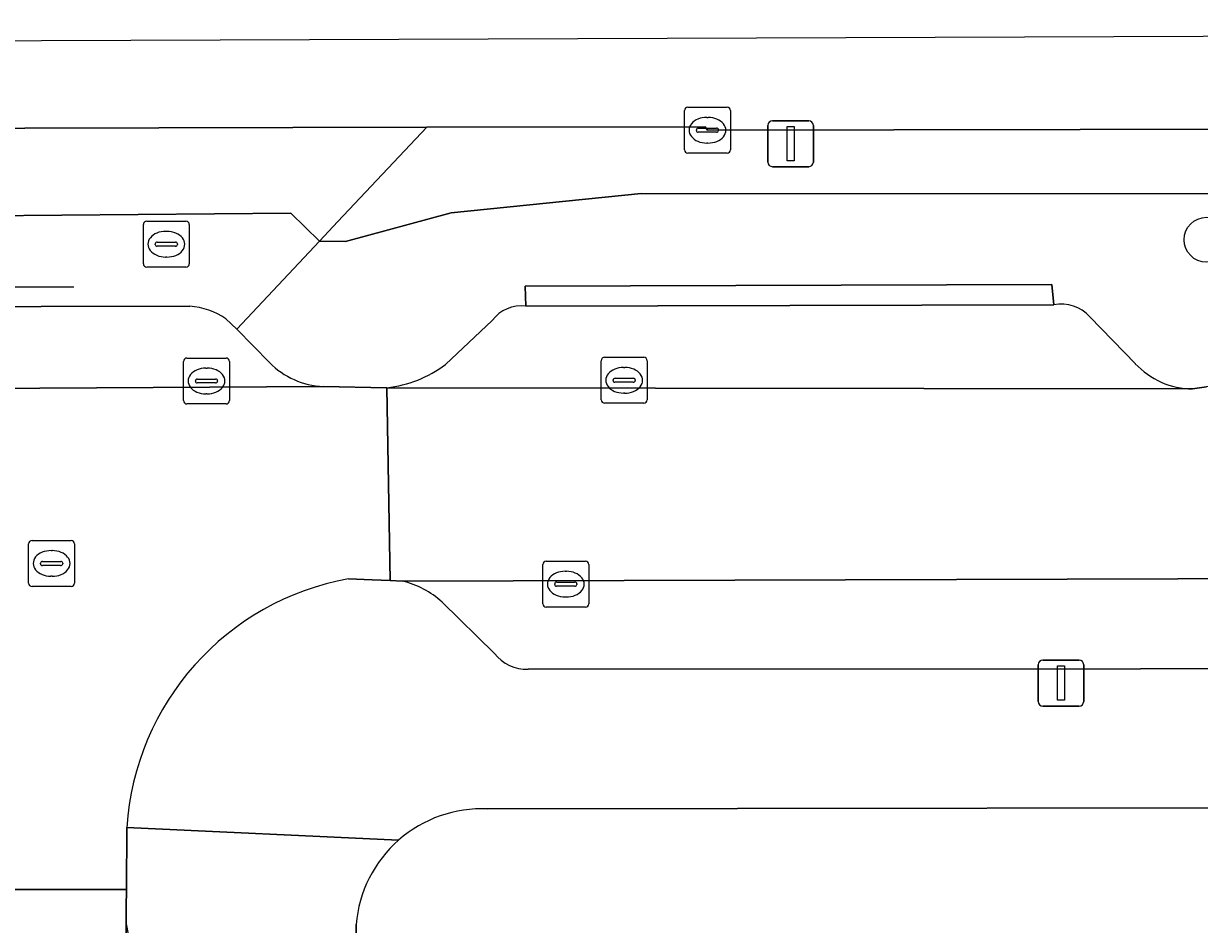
# Model space of a CAD drawing. Extents: x 160732 to 162107, y 387428 to 388479.
# Drawn here: x 161158.48 to 161184.1, y 388322.76 to 388342.37 of the extents above; entities that cross this region are included whole.
import ezdxf

# ---------------------------------------------------------------- set-up
doc = ezdxf.new("R2010")
doc.units = 0
for name, color, linetype in [('IMGEO_Berm_groen', 7, 'Continuous'), ('IMGEO_Boom', 7, 'Continuous'), ('IMGEO_Erf', 7, 'Continuous'), ('IMGEO_Hek', 7, 'Continuous'), ('IMGEO_Kolk', 7, 'Continuous'), ('IMGEO_Lichtmast', 7, 'Continuous'), ('IMGEO_Parkeervlak_open', 7, 'Continuous'), ('IMGEO_Rijbaan_lokaal_open', 7, 'Continuous'), ('IMGEO_Rijbaan_regionaal_gesloten', 7, 'Continuous'), ('IMGEO_Rioolput', 7, 'Continuous'), ('IMGEO_Voetpad_open', 7, 'Continuous')]:
    doc.layers.add(name, color=color, linetype=linetype)

msp = doc.modelspace()

# ---------------------------------------------------------------- linework, layer by layer
at = {"layer": 'IMGEO_Berm_groen'}
msp.add_lwpolyline([(161167.265, 388340.112), (161149.75, 388340.075), (161150.999, 388338.13), (161164.303, 388338.246), (161164.926, 388337.634), (161165.329, 388338.064)], close=True, dxfattribs=at)
for points in [[(161251.276, 388340.25), (161205.842, 388340.108), (161173.379, 388340.049), (161173.327, 388340.124), (161167.265, 388340.112), (161165.329, 388338.064), (161164.926, 388337.634), (161165.495, 388337.628), (161167.796, 388338.252), (161171.937, 388338.674), (161271.049, 388338.649), (161270.995, 388340.064)], [(161270.898, 388334.623), (161271.2, 388334.646), (161271.049, 388338.649), (161171.937, 388338.674), (161167.796, 388338.252), (161165.495, 388337.628), (161164.926, 388337.634), (161163.13, 388335.719), (161163.84, 388334.992)], [(161164.926, 388337.634), (161164.303, 388338.246), (161150.999, 388338.13), (161151.572, 388337.238), (161152.376, 388336.197), (161162.103, 388336.216)], [(161162.892, 388335.943), (161163.13, 388335.719), (161164.926, 388337.634)], [(161169.425, 388336.218), (161169.407, 388336.652), (161180.877, 388336.69), (161180.925, 388336.248)], [(161181.707, 388335.989), (161182.698, 388334.967)], [(161167.671, 388334.948), (161168.69, 388335.91)], [(161165.01, 388334.47), (161166.399, 388334.442)], [(161183.942, 388334.418), (161184.248, 388334.465)]]:
    msp.add_lwpolyline(points, dxfattribs=at)
for centre, radius, start, end in [((161181.084, 388335.417), 0.846, 42.5391, 100.8109), ((161161.995, 388334.627), 1.593, 55.7237, 86.1043), ((161169.329, 388335.416), 0.808, 83.1798, 142.2922), ((161165.082, 388336.203), 1.734, 224.277, 267.6345), ((161183.955, 388336.132), 1.714, 222.8231, 269.5515), ((161166.092, 388337.065), 2.641, 276.6702, 306.715)]:
    msp.add_arc(centre, radius, start, end, dxfattribs=at)
at = {"layer": 'IMGEO_Boom'}
msp.add_circle((161184.249, 388337.665), 0.489, dxfattribs=at)
at = {"layer": 'IMGEO_Erf'}
for points in [[(161212.04, 388312.692), (161212.058, 388313.052), (161212.082, 388325.336), (161168.595, 388325.274)], [(161165.726, 388322.76), (161165.732, 388320.468), (161172.215, 388320.471), (161178.51, 388320.474), (161184.805, 388320.477)]]:
    msp.add_lwpolyline(points, dxfattribs=at)
for centre, radius, start, end in [((161168.462, 388322.535), 2.742, 87.2156, 131.2751), ((161168.462, 388322.531), 2.745, 131.2097, 175.2117)]:
    msp.add_arc(centre, radius, start, end, dxfattribs=at)
at = {"layer": 'IMGEO_Hek'}
msp.add_lwpolyline([(161157.165, 388336.637), (161159.581, 388336.642)], dxfattribs=at)
at = {"layer": 'IMGEO_Kolk'}
for p, q in [((161172.878, 388339.623), (161172.878, 388340.475)), ((161172.953, 388340.549), (161173.805, 388340.549)), ((161173.879, 388340.475), (161173.879, 388339.623)), ((161173.18, 388340.092), (161173.578, 388340.092)), ((161173.366, 388340.329), (161173.391, 388340.329)), ((161173.137, 388340.043), (161173.137, 388340.055)), ((161173.575, 388340.006), (161173.177, 388340.006)), ((161173.621, 388340.055), (161173.621, 388340.043)), ((161173.389, 388339.769), (161173.364, 388339.769)), ((161173.805, 388339.549), (161172.953, 388339.549)), ((161161.968, 388334.164), (161161.968, 388335.016)), ((161162.043, 388335.09), (161162.895, 388335.09)), ((161162.969, 388335.016), (161162.969, 388334.164)), ((161171.065, 388334.18), (161171.065, 388335.032)), ((161171.14, 388335.106), (161171.992, 388335.106)), ((161172.066, 388335.032), (161172.066, 388334.18)), ((161162.456, 388334.87), (161162.481, 388334.87)), ((161171.553, 388334.886), (161171.578, 388334.886)), ((161162.227, 388334.584), (161162.227, 388334.596)), ((161162.665, 388334.547), (161162.267, 388334.547)), ((161162.27, 388334.633), (161162.668, 388334.633)), ((161162.711, 388334.596), (161162.711, 388334.584)), ((161171.324, 388334.6), (161171.324, 388334.612)), ((161171.762, 388334.563), (161171.364, 388334.563)), ((161171.367, 388334.649), (161171.765, 388334.649)), ((161171.808, 388334.612), (161171.808, 388334.6)), ((161162.479, 388334.31), (161162.454, 388334.31)), ((161171.576, 388334.326), (161171.551, 388334.326)), ((161162.895, 388334.09), (161162.043, 388334.09)), ((161171.992, 388334.106), (161171.14, 388334.106)), ((161169.868, 388330.668), (161170.72, 388330.668)), ((161169.793, 388329.742), (161169.793, 388330.594)), ((161170.281, 388330.448), (161170.306, 388330.448)), ((161170.794, 388330.594), (161170.794, 388329.742)), ((161170.052, 388330.162), (161170.052, 388330.174)), ((161170.49, 388330.125), (161170.092, 388330.125)), ((161170.095, 388330.211), (161170.493, 388330.211)), ((161170.536, 388330.174), (161170.536, 388330.162)), ((161170.304, 388329.888), (161170.279, 388329.888)), ((161170.72, 388329.668), (161169.868, 388329.668))]:
    msp.add_line(p, q, dxfattribs=at)
for points in [[(161172.878, 388339.623), (161172.878, 388340.475)], [(161172.953, 388340.549), (161173.805, 388340.549)], [(161173.879, 388340.475), (161173.879, 388339.623)], [(161173.805, 388339.549), (161172.953, 388339.549)], [(161161.968, 388334.164), (161161.968, 388335.016)], [(161162.043, 388335.09), (161162.895, 388335.09)], [(161162.969, 388335.016), (161162.969, 388334.164)], [(161171.065, 388334.18), (161171.065, 388335.032)], [(161171.14, 388335.106), (161171.992, 388335.106)], [(161172.066, 388335.032), (161172.066, 388334.18)], [(161162.895, 388334.09), (161162.043, 388334.09)], [(161171.992, 388334.106), (161171.14, 388334.106)], [(161169.868, 388330.668), (161170.72, 388330.668)], [(161169.793, 388329.742), (161169.793, 388330.594)], [(161170.794, 388330.594), (161170.794, 388329.742)], [(161170.72, 388329.668), (161169.868, 388329.668)]]:
    msp.add_lwpolyline(points, dxfattribs=at)
for centre, radius, start, end in [((161172.955, 388340.473), 0.0765, 91.552, 178.448), ((161172.955, 388340.473), 0.0765, 91.552, 178.448), ((161173.803, 388340.473), 0.0765, 1.552, 88.448), ((161173.803, 388340.473), 0.0765, 1.552, 88.448), ((161173.177, 388340.052), 0.0403, 85.8775, 175.7526), ((161173.582, 388340.054), 0.0386, 1.7309, 96.639), ((161173.174, 388340.042), 0.0366, 178.938, 274.7102), ((161173.578, 388340.049), 0.043, 264.8664, 352.4533), ((161172.955, 388339.625), 0.0765, 181.552, 268.448), ((161172.955, 388339.625), 0.0765, 181.552, 268.448), ((161173.803, 388339.625), 0.0765, 271.552, 358.448), ((161173.803, 388339.625), 0.0765, 271.552, 358.448), ((161162.045, 388335.014), 0.0765, 91.552, 178.448), ((161162.045, 388335.014), 0.0765, 91.552, 178.448), ((161162.893, 388335.014), 0.0765, 1.552, 88.448), ((161162.893, 388335.014), 0.0765, 1.552, 88.448), ((161171.142, 388335.03), 0.0765, 91.552, 178.448), ((161171.142, 388335.03), 0.0765, 91.552, 178.448), ((161171.99, 388335.03), 0.0765, 1.552, 88.448), ((161171.99, 388335.03), 0.0765, 1.552, 88.448), ((161162.267, 388334.593), 0.0403, 85.8775, 175.7526), ((161162.264, 388334.583), 0.0366, 178.938, 274.7102), ((161162.668, 388334.59), 0.043, 264.8664, 352.4533), ((161162.672, 388334.595), 0.0386, 1.7309, 96.639), ((161171.364, 388334.609), 0.0403, 85.8775, 175.7526), ((161171.361, 388334.599), 0.0366, 178.938, 274.7102), ((161171.765, 388334.606), 0.043, 264.8664, 352.4533), ((161171.769, 388334.611), 0.0386, 1.7309, 96.639), ((161162.045, 388334.166), 0.0765, 181.552, 268.448), ((161162.045, 388334.166), 0.0765, 181.552, 268.448), ((161162.893, 388334.166), 0.0765, 271.552, 358.448), ((161162.893, 388334.166), 0.0765, 271.552, 358.448), ((161171.142, 388334.182), 0.0765, 181.552, 268.448), ((161171.142, 388334.182), 0.0765, 181.552, 268.448), ((161171.99, 388334.182), 0.0765, 271.552, 358.448), ((161171.99, 388334.182), 0.0765, 271.552, 358.448), ((161169.87, 388330.592), 0.0765, 91.552, 178.448), ((161169.87, 388330.592), 0.0765, 91.552, 178.448), ((161170.718, 388330.592), 0.0765, 1.552, 88.448), ((161170.718, 388330.592), 0.0765, 1.552, 88.448), ((161170.092, 388330.171), 0.0403, 85.8775, 175.7526), ((161170.089, 388330.161), 0.0366, 178.938, 274.7102), ((161170.493, 388330.168), 0.043, 264.8664, 352.4533), ((161170.497, 388330.173), 0.0386, 1.7309, 96.639), ((161169.87, 388329.744), 0.0765, 181.552, 268.448), ((161169.87, 388329.744), 0.0765, 181.552, 268.448), ((161170.718, 388329.744), 0.0765, 271.552, 358.448), ((161170.718, 388329.744), 0.0765, 271.552, 358.448)]:
    msp.add_arc(centre, radius, start, end, dxfattribs=at)
for centre, major_axis, ratio, start_param, end_param in [((161173.365, 388340.049), (-0.387, 0.002), 0.722429, 4.712389, 7.853982), ((161173.39, 388340.049), (-0.39, 0.002), 0.717154, 1.570796, 4.712389), ((161162.455, 388334.59), (-0.387, 0.002), 0.722429, 4.712389, 7.853982), ((161162.48, 388334.59), (-0.39, 0.002), 0.717154, 1.570796, 4.712389), ((161171.552, 388334.606), (-0.387, 0.002), 0.722429, 4.712389, 7.853982), ((161171.577, 388334.606), (-0.39, 0.002), 0.717154, 1.570796, 4.712389), ((161170.28, 388330.168), (-0.387, 0.002), 0.722429, 4.712389, 7.853982), ((161170.305, 388330.168), (-0.39, 0.002), 0.717154, 1.570796, 4.712389)]:
    msp.add_ellipse(centre, major_axis=major_axis, ratio=ratio, start_param=start_param, end_param=end_param, dxfattribs=at)
at = {"layer": 'IMGEO_Lichtmast'}
for p, q in [((161174.695, 388339.355), (161174.695, 388340.155)), ((161174.695, 388340.155), (161174.695, 388339.355)), ((161174.795, 388340.255), (161175.585, 388340.255)), ((161175.585, 388340.255), (161174.795, 388340.255)), ((161175.685, 388340.155), (161175.685, 388339.355)), ((161175.685, 388339.355), (161175.685, 388340.155)), ((161175.585, 388339.255), (161174.795, 388339.255)), ((161174.795, 388339.255), (161175.585, 388339.255)), ((161180.583, 388327.614), (161180.583, 388328.414)), ((161180.583, 388328.414), (161180.583, 388327.614)), ((161180.683, 388328.514), (161181.473, 388328.514)), ((161181.473, 388328.514), (161180.683, 388328.514)), ((161181.573, 388328.414), (161181.573, 388327.614)), ((161181.573, 388327.614), (161181.573, 388328.414)), ((161181.473, 388327.514), (161180.683, 388327.514)), ((161180.683, 388327.514), (161181.473, 388327.514))]:
    msp.add_line(p, q, dxfattribs=at)
for points in [[(161175.115, 388340.13), (161175.265, 388340.13), (161175.265, 388339.38), (161175.115, 388339.38), (161175.115, 388340.13)], [(161181.003, 388328.389), (161181.153, 388328.389), (161181.153, 388327.639), (161181.003, 388327.639), (161181.003, 388328.389)]]:
    msp.add_lwpolyline(points, dxfattribs=at)
for centre, start, end in [((161174.795, 388340.155), 90, 180), ((161174.795, 388340.155), 90, 180), ((161175.585, 388340.155), 0, 90), ((161175.585, 388340.155), 360, 90), ((161174.795, 388339.355), 180, 270), ((161174.795, 388339.355), 180, 270), ((161175.585, 388339.355), 270, 0), ((161175.585, 388339.355), 270, 0), ((161180.683, 388328.414), 90, 180), ((161180.683, 388328.414), 90, 180), ((161181.473, 388328.414), 0, 90), ((161181.473, 388328.414), 360, 90), ((161180.683, 388327.614), 180, 270), ((161180.683, 388327.614), 180, 270), ((161181.473, 388327.614), 270, 0), ((161181.473, 388327.614), 270, 0)]:
    msp.add_arc(centre, 0.1, start, end, dxfattribs=at)
at = {"layer": 'IMGEO_Parkeervlak_open'}
for points in [[(161180.925, 388336.248), (161169.425, 388336.218)], [(161162.103, 388336.216), (161152.376, 388336.197), (161148.591, 388336.161)], [(161182.698, 388334.967), (161181.707, 388335.989)], [(161163.84, 388334.992), (161163.13, 388335.719), (161162.892, 388335.943)], [(161168.69, 388335.91), (161167.671, 388334.948)], [(161145.576, 388334.354), (161148.949, 388334.375), (161165.01, 388334.47)], [(161166.399, 388334.442), (161183.942, 388334.418)], [(161212.576, 388330.373), (161166.734, 388330.234)], [(161167.6, 388329.775), (161168.74, 388328.661)], [(161169.474, 388328.314), (161209.479, 388328.338)], [(161160.722, 388322.777), (161160.858, 388251.078)]]:
    msp.add_lwpolyline(points, dxfattribs=at)
for centre, radius, start, end in [((161181.084, 388335.417), 0.846, 42.5391, 100.8109), ((161161.995, 388334.627), 1.593, 55.7237, 86.1043), ((161169.329, 388335.416), 0.808, 83.1798, 142.2922), ((161165.082, 388336.203), 1.734, 224.277, 267.6345), ((161183.955, 388336.132), 1.714, 222.8231, 269.5515), ((161166.092, 388337.065), 2.641, 276.6702, 306.715), ((161166.321, 388328.409), 1.871, 46.8904, 77.2603), ((161169.446, 388329.204), 0.89, 217.5636, 271.8313), ((161162.41, 388322.96), 1.698, 186.2008, 228.1931)]:
    msp.add_arc(centre, radius, start, end, dxfattribs=at)
at = {"layer": 'IMGEO_Rijbaan_lokaal_open'}
for points in [[(161273.797, 388334.843), (161271.2, 388334.646), (161270.898, 388334.623), (161255.719, 388334.587), (161255.233, 388334.595), (161237.118, 388334.52), (161236.751, 388334.534), (161218.554, 388334.542), (161218.1, 388334.54), (161217.982, 388334.54), (161201.808, 388334.489), (161201.371, 388334.496), (161184.248, 388334.465), (161183.942, 388334.418), (161166.399, 388334.442), (161166.469, 388330.246), (161166.734, 388330.234), (161212.576, 388330.373), (161212.805, 388330.422), (161219.581, 388330.406), (161220.882, 388330.361), (161274.446, 388330.47)], [(161165.563, 388330.285), (161166.073, 388330.264), (161166.469, 388330.246), (161166.399, 388334.442), (161165.01, 388334.47), (161148.949, 388334.375), (161148.954, 388330.242), (161149.076, 388330.242), (161149.718, 388330.281)], [(161155.76, 388325.065), (161155.814, 388323.521), (161160.724, 388323.521), (161160.733, 388324.87)]]:
    msp.add_lwpolyline(points, dxfattribs=at)
msp.add_lwpolyline([(161160.721, 388323.134), (161160.724, 388323.521), (161155.814, 388323.521), (161155.909, 388269.717), (161155.915, 388260.695), (161155.908, 388251.099), (161160.858, 388251.078), (161160.722, 388322.777)], close=True, dxfattribs=at)
msp.add_arc((161166.609, 388324.49), 5.889, 100.2348, 176.3014, dxfattribs=at)
at = {"layer": 'IMGEO_Rijbaan_regionaal_gesloten'}
msp.add_lwpolyline([(161287.926, 388340.831), (161260.082, 388342.371), (161158.873, 388341.994), (161144.196, 388341.939), (161144.197, 388340.064), (161149.75, 388340.075), (161167.265, 388340.112), (161173.327, 388340.124), (161173.379, 388340.049), (161205.842, 388340.108), (161251.276, 388340.25)], dxfattribs=at)
at = {"layer": 'IMGEO_Rioolput'}
for p, q in [((161161.168, 388338.068), (161162.02, 388338.068)), ((161161.093, 388337.142), (161161.093, 388337.994)), ((161161.581, 388337.848), (161161.606, 388337.848)), ((161162.094, 388337.994), (161162.094, 388337.142)), ((161161.352, 388337.562), (161161.352, 388337.574)), ((161161.79, 388337.525), (161161.392, 388337.525)), ((161161.395, 388337.611), (161161.793, 388337.611)), ((161161.836, 388337.574), (161161.836, 388337.562)), ((161161.604, 388337.288), (161161.579, 388337.288)), ((161162.02, 388337.068), (161161.168, 388337.068)), ((161158.669, 388331.118), (161159.521, 388331.118)), ((161158.594, 388330.192), (161158.594, 388331.044)), ((161159.082, 388330.898), (161159.107, 388330.898)), ((161159.595, 388331.044), (161159.595, 388330.192)), ((161158.853, 388330.612), (161158.853, 388330.624)), ((161158.896, 388330.661), (161159.294, 388330.661)), ((161159.337, 388330.624), (161159.337, 388330.612)), ((161159.291, 388330.575), (161158.893, 388330.575)), ((161159.521, 388330.118), (161158.669, 388330.118)), ((161159.105, 388330.338), (161159.08, 388330.338))]:
    msp.add_line(p, q, dxfattribs=at)
for points in [[(161161.168, 388338.068), (161162.02, 388338.068)], [(161161.093, 388337.142), (161161.093, 388337.994)], [(161162.094, 388337.994), (161162.094, 388337.142)], [(161162.02, 388337.068), (161161.168, 388337.068)], [(161158.669, 388331.118), (161159.521, 388331.118)], [(161158.594, 388330.192), (161158.594, 388331.044)], [(161159.595, 388331.044), (161159.595, 388330.192)], [(161159.521, 388330.118), (161158.669, 388330.118)]]:
    msp.add_lwpolyline(points, dxfattribs=at)
for centre, radius, start, end in [((161161.17, 388337.992), 0.0765, 91.552, 178.448), ((161161.17, 388337.992), 0.0765, 91.552, 178.448), ((161162.018, 388337.992), 0.0765, 1.552, 88.448), ((161162.018, 388337.992), 0.0765, 1.552, 88.448), ((161161.392, 388337.571), 0.0403, 85.8775, 175.7526), ((161161.389, 388337.561), 0.0366, 178.938, 274.7102), ((161161.793, 388337.568), 0.043, 264.8664, 352.4533), ((161161.797, 388337.573), 0.0386, 1.7309, 96.639), ((161161.17, 388337.144), 0.0765, 181.552, 268.448), ((161161.17, 388337.144), 0.0765, 181.552, 268.448), ((161162.018, 388337.144), 0.0765, 271.552, 358.448), ((161162.018, 388337.144), 0.0765, 271.552, 358.448), ((161158.671, 388331.042), 0.0765, 91.552, 178.448), ((161158.671, 388331.042), 0.0765, 91.552, 178.448), ((161159.519, 388331.042), 0.0765, 1.552, 88.448), ((161159.519, 388331.042), 0.0765, 1.552, 88.448), ((161158.893, 388330.621), 0.0403, 85.8775, 175.7526), ((161158.89, 388330.611), 0.0366, 178.938, 274.7102), ((161159.294, 388330.618), 0.043, 264.8664, 352.4533), ((161159.298, 388330.623), 0.0386, 1.7309, 96.639), ((161158.671, 388330.194), 0.0765, 181.552, 268.448), ((161158.671, 388330.194), 0.0765, 181.552, 268.448), ((161159.519, 388330.194), 0.0765, 271.552, 358.448), ((161159.519, 388330.194), 0.0765, 271.552, 358.448)]:
    msp.add_arc(centre, radius, start, end, dxfattribs=at)
for centre, major_axis, ratio, start_param, end_param in [((161161.58, 388337.568), (-0.387, 0.002), 0.722429, 4.712389, 7.853982), ((161161.605, 388337.568), (-0.39, 0.002), 0.717154, 1.570796, 4.712389), ((161159.081, 388330.618), (-0.387, 0.002), 0.722429, 4.712389, 7.853982), ((161159.106, 388330.618), (-0.39, 0.002), 0.717154, 1.570796, 4.712389)]:
    msp.add_ellipse(centre, major_axis=major_axis, ratio=ratio, start_param=start_param, end_param=end_param, dxfattribs=at)
at = {"layer": 'IMGEO_Voetpad_open'}
msp.add_lwpolyline([(161180.925, 388336.248), (161180.877, 388336.69), (161169.407, 388336.652), (161169.425, 388336.218)], close=True, dxfattribs=at)
for points in [[(161166.734, 388330.234), (161166.469, 388330.246), (161166.073, 388330.264), (161165.563, 388330.285)], [(161168.74, 388328.661), (161167.6, 388329.775)], [(161168.595, 388325.274), (161212.082, 388325.336), (161213.266, 388325.335), (161212.848, 388329.249)], [(161209.479, 388328.338), (161169.474, 388328.314)], [(161166.653, 388324.596), (161160.733, 388324.87), (161160.724, 388323.521), (161160.721, 388323.134), (161160.722, 388322.777)], [(161160.733, 388324.87), (161166.653, 388324.596)], [(161165.755, 388311.87), (161165.732, 388320.468), (161165.726, 388322.76)]]:
    msp.add_lwpolyline(points, dxfattribs=at)
for centre, radius, start, end in [((161166.609, 388324.49), 5.889, 100.2348, 176.3014), ((161166.321, 388328.409), 1.871, 46.8904, 77.2603), ((161169.446, 388329.204), 0.89, 217.5636, 271.8313), ((161168.462, 388322.535), 2.742, 87.2156, 131.2751), ((161168.462, 388322.531), 2.745, 131.2097, 175.2117), ((161162.41, 388322.96), 1.698, 186.2008, 228.1931)]:
    msp.add_arc(centre, radius, start, end, dxfattribs=at)

doc.saveas('drawing.dxf')
